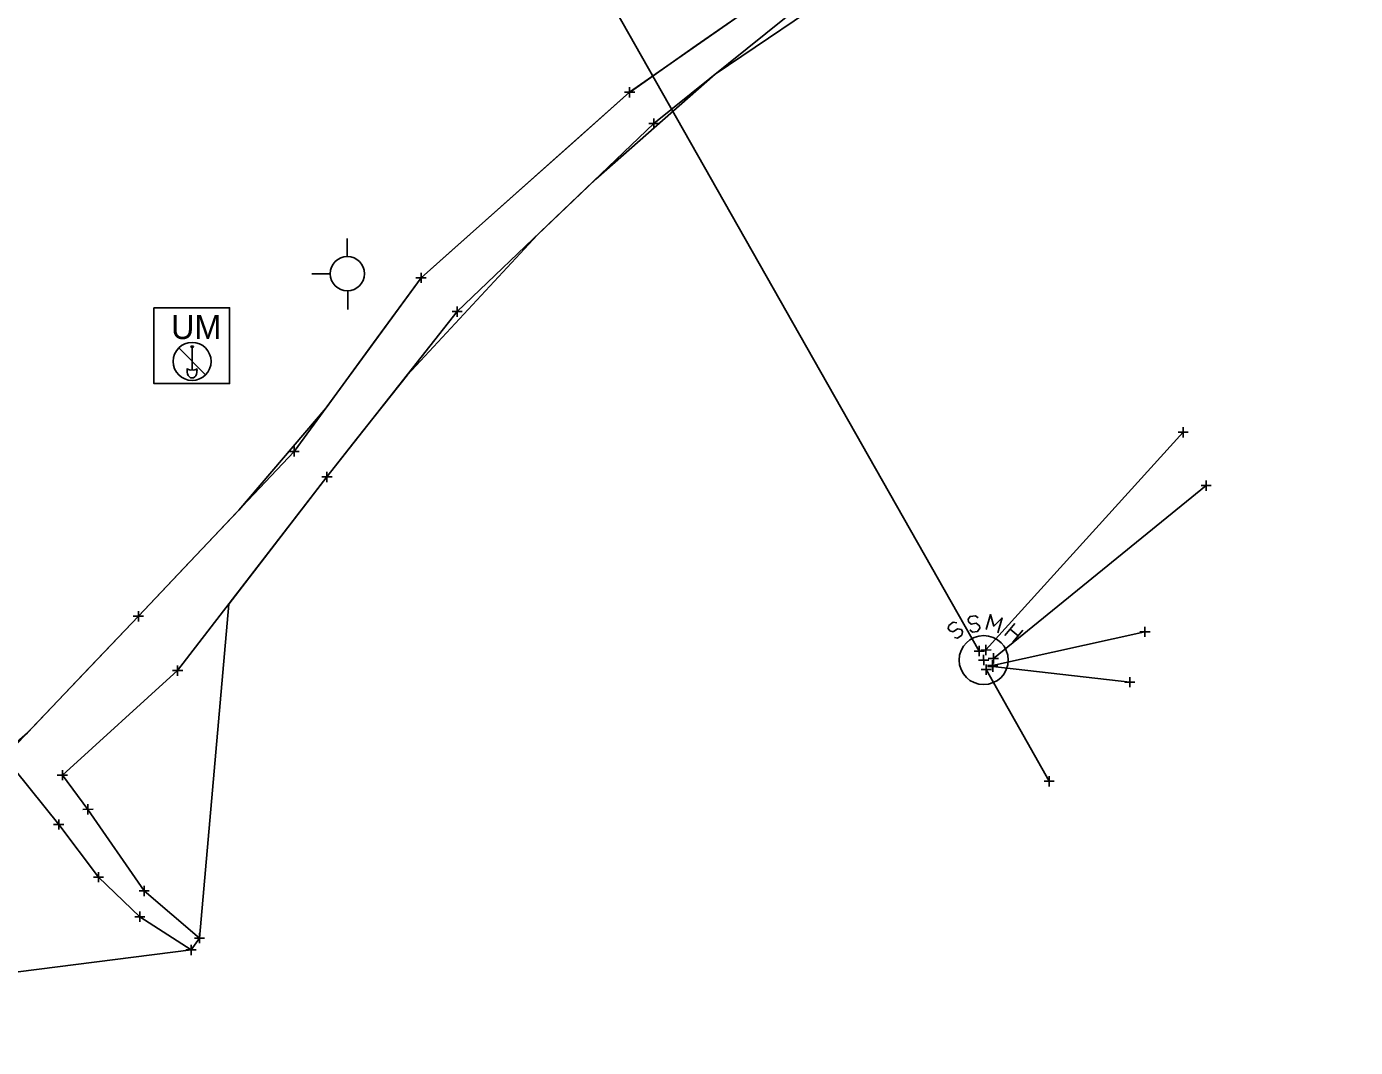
# Model space of a CAD drawing. Extents: x -1 to 1157254, y -1 to 2021979.
# Drawn here: x 1146169.8 to 1146335, y 2016182.5 to 2016309.4 of the extents above; entities that cross this region are included whole.
import ezdxf

# ---------------------------------------------------------------- set-up
doc = ezdxf.new("R2010")
doc.units = 0
for name, color, linetype in [('S_BUILDING_ANNOT', 7, 'Continuous'), ('S_CAL_CORNER', 7, 'Continuous'), ('S_CATCH_BASIN', 7, 'Continuous'), ('S_CONTOUR_MINOR', 7, 'Continuous'), ('S_DRIVEWAY_ANNOT', 7, 'Continuous'), ('S_GAS_PUMP_ISLAND_ANNOT', 7, 'Continuous')]:
    doc.layers.add(name, color=color, linetype=linetype)

msp = doc.modelspace()

# ---------------------------------------------------------------- linework, layer by layer
at = {"layer": 'S_BUILDING_ANNOT'}
for p, q in [((1146244.78, 2016300.59), (1146244.77, 2016301.87)), ((1146244.14, 2016301.23), (1146245.41, 2016301.23)), ((1146244.78, 2016301.23), (1146244.78, 2016301.23)), ((1146247.17, 2016297.34), (1146248.44, 2016297.34)), ((1146247.81, 2016296.71), (1146247.81, 2016297.98)), ((1146247.81, 2016297.34), (1146247.81, 2016297.34)), ((1146218.86, 2016277.53), (1146218.86, 2016278.8)), ((1146218.22, 2016278.17), (1146219.49, 2016278.17)), ((1146218.86, 2016278.17), (1146218.86, 2016278.17)), ((1146222.71, 2016273.97), (1146223.98, 2016273.97)), ((1146223.35, 2016273.34), (1146223.34, 2016274.61)), ((1146223.34, 2016273.97), (1146223.34, 2016273.97)), ((1146312.94, 2016258.98), (1146314.21, 2016258.98)), ((1146313.57, 2016258.34), (1146313.57, 2016259.61)), ((1146313.57, 2016258.98), (1146313.57, 2016258.98)), ((1146203.08, 2016255.94), (1146203.08, 2016257.22)), ((1146202.44, 2016256.58), (1146203.71, 2016256.58)), ((1146203.08, 2016256.58), (1146203.08, 2016256.58)), ((1146207.16, 2016252.78), (1146207.16, 2016254.06)), ((1146206.52, 2016253.42), (1146207.8, 2016253.42)), ((1146207.16, 2016253.42), (1146207.16, 2016253.42)), ((1146315.8, 2016252.34), (1146317.07, 2016252.34)), ((1146316.44, 2016251.7), (1146316.44, 2016252.97)), ((1146316.44, 2016252.34), (1146316.44, 2016252.34)), ((1146183.1, 2016236.1), (1146184.38, 2016236.1)), ((1146183.74, 2016235.47), (1146183.74, 2016236.74)), ((1146183.74, 2016236.1), (1146183.74, 2016236.1)), ((1146308.18, 2016234.16), (1146309.46, 2016234.16)), ((1146308.82, 2016233.53), (1146308.82, 2016234.8)), ((1146308.82, 2016234.16), (1146308.82, 2016234.16)), ((1146288.24, 2016231.14), (1146288.24, 2016232.42)), ((1146288.24, 2016231.14), (1146288.24, 2016232.42)), ((1146289.07, 2016231.27), (1146289.07, 2016232.54)), ((1146289.07, 2016231.27), (1146289.07, 2016232.54)), ((1146287.6, 2016231.78), (1146288.88, 2016231.78)), ((1146287.6, 2016231.78), (1146288.88, 2016231.78)), ((1146288.15, 2016230.66), (1146289.42, 2016230.66)), ((1146288.24, 2016231.78), (1146288.24, 2016231.78)), ((1146288.24, 2016231.78), (1146288.24, 2016231.78)), ((1146288.43, 2016231.9), (1146289.7, 2016231.91)), ((1146288.43, 2016231.9), (1146289.7, 2016231.91)), ((1146288.79, 2016230.02), (1146288.78, 2016231.29)), ((1146288.79, 2016230.66), (1146288.79, 2016230.66)), ((1146289.07, 2016231.91), (1146289.07, 2016231.91)), ((1146289.07, 2016231.91), (1146289.07, 2016231.91)), ((1146289.35, 2016230.86), (1146290.63, 2016230.86)), ((1146289.35, 2016230.86), (1146290.63, 2016230.86)), ((1146289.9, 2016229.37), (1146289.89, 2016230.64)), ((1146289.9, 2016229.37), (1146289.89, 2016230.64)), ((1146289.91, 2016229.21), (1146289.91, 2016230.48)), ((1146289.91, 2016229.21), (1146289.91, 2016230.48)), ((1146289.99, 2016230.23), (1146289.99, 2016231.5)), ((1146289.99, 2016230.23), (1146289.99, 2016231.5)), ((1146289.99, 2016230.86), (1146289.99, 2016230.86)), ((1146289.99, 2016230.86), (1146289.99, 2016230.86)), ((1146187.97, 2016229.34), (1146189.24, 2016229.34)), ((1146188.61, 2016228.71), (1146188.61, 2016229.98)), ((1146188.61, 2016229.34), (1146188.61, 2016229.34)), ((1146288.46, 2016229.47), (1146289.73, 2016229.47)), ((1146288.46, 2016229.47), (1146289.73, 2016229.47)), ((1146289.1, 2016228.84), (1146289.1, 2016230.11)), ((1146289.1, 2016228.84), (1146289.1, 2016230.11)), ((1146289.1, 2016229.47), (1146289.1, 2016229.47)), ((1146289.1, 2016229.47), (1146289.1, 2016229.47)), ((1146289.26, 2016230), (1146290.53, 2016230)), ((1146289.26, 2016230), (1146290.53, 2016230)), ((1146289.28, 2016229.84), (1146290.55, 2016229.85)), ((1146289.28, 2016229.84), (1146290.55, 2016229.85)), ((1146289.9, 2016230), (1146289.9, 2016230)), ((1146289.9, 2016230), (1146289.9, 2016230)), ((1146289.91, 2016229.85), (1146289.91, 2016229.85)), ((1146289.91, 2016229.85), (1146289.91, 2016229.85)), ((1146306.31, 2016227.9), (1146307.58, 2016227.9)), ((1146306.94, 2016227.27), (1146306.94, 2016228.54)), ((1146306.94, 2016227.9), (1146306.94, 2016227.9)), ((1146173.64, 2016216.35), (1146174.91, 2016216.35)), ((1146174.28, 2016215.71), (1146174.28, 2016216.99)), ((1146174.28, 2016216.35), (1146174.28, 2016216.35)), ((1146296.29, 2016215.59), (1146297.56, 2016215.59)), ((1146296.92, 2016214.96), (1146296.92, 2016216.23)), ((1146296.92, 2016215.59), (1146296.92, 2016215.59)), ((1146177.45, 2016211.47), (1146177.45, 2016212.74)), ((1146173.84, 2016209.58), (1146173.83, 2016210.85)), ((1146176.81, 2016212.1), (1146178.09, 2016212.11)), ((1146177.45, 2016212.1), (1146177.45, 2016212.1)), ((1146173.2, 2016210.21), (1146174.47, 2016210.21)), ((1146173.84, 2016210.21), (1146173.84, 2016210.21)), ((1146178.78, 2016203.03), (1146178.77, 2016204.3)), ((1146178.14, 2016203.66), (1146179.41, 2016203.67)), ((1146178.78, 2016203.66), (1146178.78, 2016203.66)), ((1146184.46, 2016201.32), (1146184.45, 2016202.59)), ((1146183.82, 2016201.96), (1146185.09, 2016201.96)), ((1146184.45, 2016201.96), (1146184.45, 2016201.96)), ((1146183.91, 2016198.12), (1146183.91, 2016199.39)), ((1146183.27, 2016198.76), (1146184.54, 2016198.76)), ((1146183.91, 2016198.76), (1146183.91, 2016198.76)), ((1146190.69, 2016196.09), (1146191.96, 2016196.09)), ((1146191.33, 2016195.45), (1146191.33, 2016196.73)), ((1146191.33, 2016196.09), (1146191.33, 2016196.09)), ((1146189.64, 2016194.62), (1146190.91, 2016194.62)), ((1146190.27, 2016193.98), (1146190.27, 2016195.25)), ((1146190.27, 2016194.62), (1146190.27, 2016194.62))]:
    msp.add_line(p, q, dxfattribs=at)
at = {"layer": 'S_CAL_CORNER'}
for p, q in [((1146188.74, 2016269.45), (1146192.08, 2016266.11)), ((1146190.26, 2016269.67), (1146190.57, 2016269.67)), ((1146190.41, 2016267.78), (1146190.41, 2016269.52)), ((1146189.81, 2016266.88), (1146189.81, 2016266.69)), ((1146190.41, 2016267.78), (1146190.41, 2016266.73)), ((1146191.01, 2016266.88), (1146191.02, 2016266.66))]:
    msp.add_line(p, q, dxfattribs=at)
msp.add_lwpolyline([(1146185.65, 2016274.44), (1146195.06, 2016274.44), (1146195.06, 2016265.03), (1146185.65, 2016265.03)], close=True, dxfattribs=at)
msp.add_circle((1146190.41, 2016267.78), 2.36, dxfattribs=at)
for centre, radius, start, end in [((1146190.41, 2016269.67), 0.156, 180, 0), ((1146190.24, 2016267.28), 0.58, 223.1344, 287.472), ((1146190.59, 2016267.28), 0.58, 252.528, 316.8656)]:
    msp.add_arc(centre, radius, start, end, dxfattribs=at)
msp.add_ellipse((1146190.41, 2016266.54), major_axis=(0, -0.82), ratio=0.744362, start_param=4.519801, end_param=8.000179, dxfattribs=at)
at = {"layer": 'S_CATCH_BASIN'}
for p, q in [((1146209.69, 2016280.79), (1146209.69, 2016283.04)), ((1146207.6, 2016278.66), (1146205.28, 2016278.66)), ((1146209.77, 2016274.24), (1146209.77, 2016276.57))]:
    msp.add_line(p, q, dxfattribs=at)
msp.add_circle((1146209.7, 2016278.68), 2.13, dxfattribs=at)
at = {"layer": 'S_CONTOUR_MINOR'}
for p, q in [((1146284.46, 2016234.96), (1146284.38, 2016234.57)), ((1146284.38, 2016234.57), (1146284.58, 2016234.3)), ((1146285, 2016235.35), (1146284.46, 2016234.96)), ((1146284.58, 2016234.3), (1146285, 2016234.18)), ((1146285.43, 2016235.27), (1146285, 2016235.35)), ((1146285, 2016234.18), (1146285.55, 2016234.53)), ((1146285.55, 2016234.53), (1146286.01, 2016234.45)), ((1146286.09, 2016233.76), (1146285.55, 2016233.37)), ((1146286.01, 2016234.45), (1146286.17, 2016234.18)), ((1146286.17, 2016234.18), (1146286.09, 2016233.76)), ((1146291.43, 2016233.72), (1146292.67, 2016235.19)), ((1146292.09, 2016234.49), (1146293.06, 2016233.68)), ((1146293.64, 2016234.38), (1146292.4, 2016232.9)), ((1146285.55, 2016233.37), (1146285.16, 2016233.45))]:
    msp.add_line(p, q, dxfattribs=at)
for points in [[(1146230.95, 2016332.78), (1146288.24, 2016231.78)], [(1146289.07, 2016231.91), (1146313.57, 2016258.98)], [(1146289.99, 2016230.86), (1146316.44, 2016252.34)], [(1146288.1, 2016235.89), (1146287.75, 2016236.16), (1146287.1, 2016236.08), (1146286.86, 2016235.73), (1146286.9, 2016235.42), (1146287.25, 2016235.11), (1146287.87, 2016235.23), (1146288.26, 2016234.92), (1146288.3, 2016234.61), (1146288.02, 2016234.22), (1146287.41, 2016234.14), (1146287.06, 2016234.42)], [(1146290.54, 2016234.03), (1146291.08, 2016235.89), (1146290.04, 2016234.88), (1146289.65, 2016236.31), (1146289.11, 2016234.45)], [(1146289.9, 2016230), (1146308.82, 2016234.16)], [(1146289.1, 2016229.47), (1146296.92, 2016215.59)], [(1146289.91, 2016229.85), (1146306.94, 2016227.9)]]:
    msp.add_lwpolyline(points, dxfattribs=at)
msp.add_circle((1146288.79, 2016230.66), 3.05, dxfattribs=at)
at = {"layer": 'S_DRIVEWAY_ANNOT'}
for points in [[(1146379.33, 2016420.63), (1146352.59, 2016394.07), (1146329.3, 2016371.43), (1146305.53, 2016345.18), (1146287.85, 2016329.58), (1146269.45, 2016318.5), (1146244.78, 2016301.23), (1146218.86, 2016278.17), (1146203.08, 2016256.58), (1146183.74, 2016236.1), (1146167.91, 2016219.5), (1146155.54, 2016209.23), (1146147.45, 2016199.07), (1146137.89, 2016190.31), (1146132.33, 2016183.79)], [(1146381.57, 2016419.74), (1146356.01, 2016391.91), (1146332.48, 2016367.4), (1146307.49, 2016344.18), (1146288.31, 2016325.73), (1146270.98, 2016316.04), (1146247.81, 2016297.34), (1146223.34, 2016273.97), (1146207.16, 2016253.42), (1146188.61, 2016229.34), (1146174.28, 2016216.35), (1146177.45, 2016212.1), (1146184.45, 2016201.96), (1146191.33, 2016196.09)], [(1146190.27, 2016194.62), (1146183.91, 2016198.76), (1146178.78, 2016203.66), (1146173.84, 2016210.21), (1146168.41, 2016216.98), (1146158.61, 2016206.19), (1146150.89, 2016194.25), (1146136.47, 2016184.33), (1146133.38, 2016182.51)]]:
    msp.add_lwpolyline(points, dxfattribs=at)
at = {"layer": 'S_GAS_PUMP_ISLAND_ANNOT'}
for points in [[(1146142.67, 2016188.59), (1146190.27, 2016194.62), (1146191.33, 2016196.09), (1146194.96, 2016237.59), (1146201.06, 2016245.51), (1146207.16, 2016253.42), (1146210.98, 2016258.26), (1146217.16, 2016266.12), (1146233.35, 2016283.53), (1146240.58, 2016290.44), (1146255.41, 2016303.48), (1146288.31, 2016325.73), (1146311.92, 2016342.79), (1146318.65, 2016349.34), (1146325.81, 2016356.31), (1146332.97, 2016363.28), (1146335.28, 2016365.15)], [(1146261.26, 2016312.77), (1146253.07, 2016307.03), (1146244.88, 2016301.3), (1146244.78, 2016301.23), (1146237.31, 2016294.58), (1146229.84, 2016287.94), (1146222.37, 2016281.29), (1146218.86, 2016278.17), (1146212.96, 2016270.1), (1146207.06, 2016262.03), (1146196.21, 2016249.31), (1146189.35, 2016242.05), (1146183.74, 2016236.1), (1146176.84, 2016228.87), (1146169.94, 2016221.63), (1146160.22, 2016213.12)]]:
    msp.add_lwpolyline(points, dxfattribs=at)

# ---------------------------------------------------------------- texts
at = {"layer": 'S_CAL_CORNER'}
msp.add_text('UM', height=2.999, dxfattribs=at).set_placement((1146187.79, 2016270.56))

doc.saveas('drawing.dxf')
